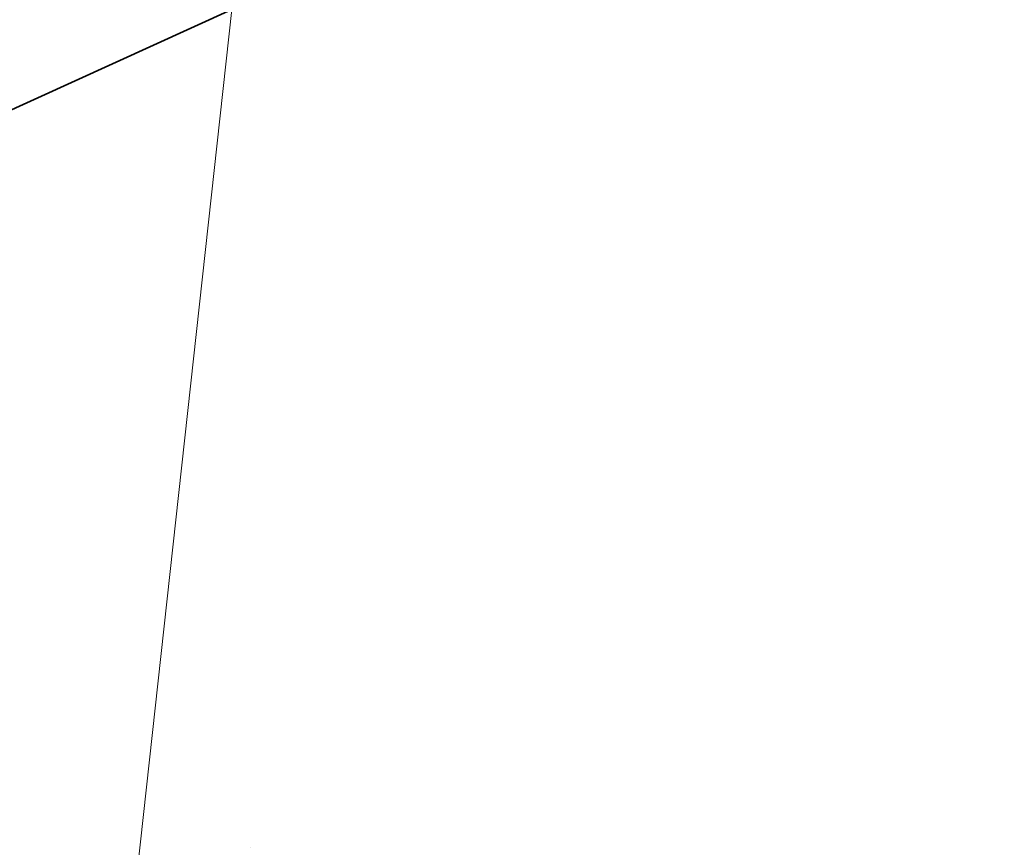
# Model space of a CAD drawing. Header units: metres. Extents: x 163628 to 167855, y 402678 to 405435.
# Tile 682 of 1056: x 165673.436 to 165673.594, y 404061.587 to 404061.719. Entities that reach past the tile are written whole.
import ezdxf

# ---------------------------------------------------------------- set-up
doc = ezdxf.new("R2010")
doc.units = ezdxf.units.M
doc.layers.get('0').update_dxf_attribs({"lineweight": 25})
for name, color, linetype, lineweight in [('X-CA190022.004-UO-BGT_Ondergrond$0$GE_314_WGDRijbaanLokaleweg_Vlak_GEM', 253, 'Continuous', 9), ('X-CA190022.004-UO-BGT_Ondergrond$0$GE_367_OWGBerm_groenvoorziening_grasenk_GEM', 253, 'Continuous', 9), ('X-CA190022.004-UO-BGT_Ondergrond$0$GE_401_OTDErf_Vlak_GEM', 253, 'Continuous', 9), ('X-CA190022.004-UO-BGT_Ondergrond$0$GE_601_PNDgrondvlakpand_Vlak_MV_GEM', 34, 'Continuous', 35)]:
    doc.layers.add(name, color=color, linetype=linetype, lineweight=lineweight)
doc.layers.add('X-CA190022.004-UO-DTM inmeting$0$X-XX-AL-MEETPUNT-S', color=246, linetype='Continuous', lineweight=0, plot=False)
doc.layers.add('X-CA190022.004-UO-KL_Wenstracé_v0.3$0$N-WE-KL-TRACE_WENSTRACE-G 1.5m', color=24, linetype='Continuous', lineweight=35, transparency=0.6)

# ---------------------------------------------------------------- blocks, each defined once
blk = doc.blocks.new('X-CA190022.004-UO-DTM inmeting$0$punt')
at = {"color": 0, "lineweight": -2}
blk.add_line((0, 0), (0, 0), dxfattribs=at)

msp = doc.modelspace()

# ---------------------------------------------------------------- linework, layer by layer
at = {"layer": 'X-CA190022.004-UO-BGT_Ondergrond$0$GE_314_WGDRijbaanLokaleweg_Vlak_GEM', "extrusion": (0, 0, -1)}
msp.add_arc((-165627.92041, 404108.72456), 72.11001, 211.3846885, 240.3008563, dxfattribs=at)
at = {"layer": 'X-CA190022.004-UO-BGT_Ondergrond$0$GE_367_OWGBerm_groenvoorziening_grasenk_GEM', "flags": 128}
msp.add_lwpolyline([(165673.76, 404058.297), (165673.162, 404058.916), (165673.47, 404061.721), (165675.49, 404062.232), (165678.625, 404065.645), (165687.112, 404077.838), (165687.51, 404077.564), (165688.537, 404076.998), (165688.891, 404076.238), (165688.5, 404075.671)], dxfattribs=at)
at = {"layer": 'X-CA190022.004-UO-BGT_Ondergrond$0$GE_367_OWGBerm_groenvoorziening_grasenk_GEM'}
msp.add_arc((165627.92041, 404108.72456), 72.11001, 299.6991437, 328.6153115, dxfattribs=at)
at = {"layer": 'X-CA190022.004-UO-BGT_Ondergrond$0$GE_401_OTDErf_Vlak_GEM', "flags": 128}
for points in [[(165654.73, 404074.15), (165660.27, 404076.67), (165661.73, 404073.54), (165664.42, 404074.811), (165668.98, 404076.861), (165671.4, 404071.501), (165669.48, 404070.631), (165671.76, 404065.481), (165673.13, 404066.081), (165674.07, 404065.751), (165674.97, 404063.731), (165674.58, 404062.831), (165673.25, 404062.221), (165673.47, 404061.721), (165669.413, 404059.878), (165668.188, 404059.322), (165659.93, 404055.571), (165657.86, 404060.121), (165655.74, 404064.81), (165655.13, 404066.16), (165656.224, 404066.655), (165654.58, 404070.27)], [(165673.47, 404061.721), (165673.162, 404058.916), (165662.756, 404053.989), (165660.944, 404053.174), (165655.118, 404050.373), (165653.304, 404049.501), (165653.528, 404048.693), (165642.372, 404043.59), (165641.896, 404043.139), (165638.322, 404041.281)]]:
    msp.add_lwpolyline(points, dxfattribs=at)
at = {"layer": 'X-CA190022.004-UO-BGT_Ondergrond$0$GE_601_PNDgrondvlakpand_Vlak_MV_GEM', "flags": 128}
msp.add_lwpolyline([(165664.42, 404074.811), (165668.98, 404076.861), (165671.4, 404071.501), (165669.48, 404070.631), (165671.76, 404065.481), (165673.13, 404066.081), (165674.07, 404065.751), (165674.97, 404063.731), (165674.58, 404062.831), (165673.25, 404062.221), (165673.47, 404061.721), (165669.413, 404059.878), (165666.36, 404066.69), (165665.79, 404066.43), (165665.39, 404067.33), (165664.56, 404066.96), (165664.04, 404068.11), (165664.14, 404068.15), (165661.73, 404073.54), (165664.42, 404074.811)], dxfattribs=at)
at = {"layer": 'X-CA190022.004-UO-KL_Wenstracé_v0.3$0$N-WE-KL-TRACE_WENSTRACE-G 1.5m', "lineweight": 18, "ltscale": 0.2, "const_width": 1.5}
msp.add_lwpolyline([(165576.11775, 404009.78617, 0.039739), (165596.16603, 404018.27493), (165667.34149, 404052.87532, 0.124118), (165678.24741, 404062.05122), (165690.19195, 404078.62901, -0.152208), (165708.4365, 404092.33628, -0.152208)], format="xyb", dxfattribs=at)

# ---------------------------------------------------------------- block references
at = {"layer": 'X-CA190022.004-UO-DTM inmeting$0$X-XX-AL-MEETPUNT-S', "linetype": 'ByBlock', "lineweight": -2}
msp.add_blockref('X-CA190022.004-UO-DTM inmeting$0$punt', (165673.473, 404061.587, 9.278), dxfattribs=at)

doc.saveas('drawing.dxf')
